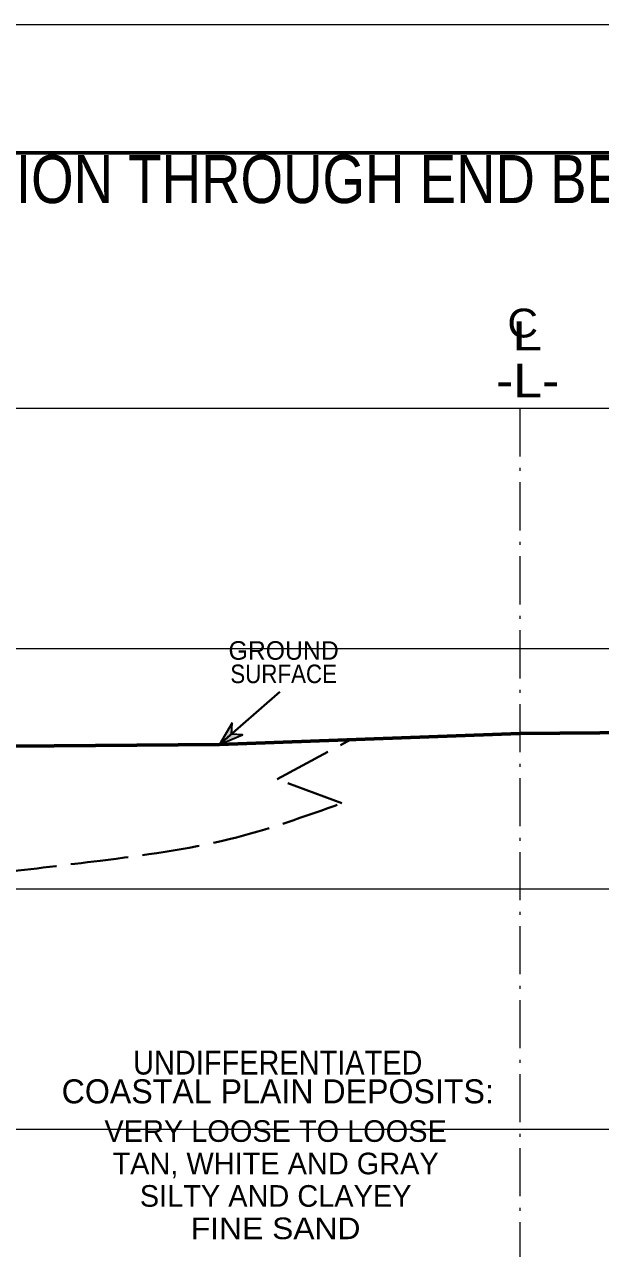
# Model space of a CAD drawing. Extents: x -582 to 653, y -817 to -3.
# Drawn here: x -17.3 to 6.6, y -210.4 to -159.5 of the extents above; entities that cross this region are included whole.
import ezdxf
from ezdxf.enums import TextEntityAlignment as Align

# ---------------------------------------------------------------- set-up
doc = ezdxf.new("R2010")
doc.units = 0
doc.header["$LTSCALE"] = 0.4
doc.linetypes.add('DOT_DASHED', pattern=[7.7, 5, -1.2, 0.3, -1.2])
doc.linetypes.add('LONG_DASHED', pattern=[7.5, 6, -1.5])
for name, color, linetype, lineweight in [('10', 7, 'Continuous', 35), ('26', 7, 'LONG_DASHED', 40), ('27', 7, 'Continuous', 40), ('63', 7, 'Continuous', 35), ('7', 7, 'Continuous', 13)]:
    doc.layers.add(name, color=color, linetype=linetype, lineweight=lineweight)
doc.layers.add('29', color=7, linetype='Continuous')

msp = doc.modelspace()

# ---------------------------------------------------------------- hatches: boundary and pattern name
at = {"layer": '10'}
msp.add_hatch(color=256, dxfattribs=at).paths.add_polyline_path([(-8.6835, -188.5656), (-9.2211, -189.4632), (-8.2527, -189.0678), (-8.7191, -189.032)])

# ---------------------------------------------------------------- linework, layer by layer
msp.add_lwpolyline([(-8.6835, -188.5656), (-9.2211, -189.4632), (-8.2527, -189.0678), (-8.7191, -189.032)], close=True, dxfattribs=at)
at = {"layer": '26', "linetype": 'Continuous', "lineweight": 60}
msp.add_lwpolyline([(-24.7213, -189.5929), (-9.2213, -189.4629), (3.2787, -189.0029), (13.2787, -188.9329)], dxfattribs=at)
at = {"layer": '26'}
msp.add_lwpolyline([(-4.1274, -191.9139), (-6.817, -190.917), (-3.7572, -189.2618)], dxfattribs=at)
msp.add_spline([(-18.3817, -194.8099), (-14.1886, -194.3065), (-8.8094, -193.4093), (-4.1274, -191.9139)], degree=3, dxfattribs=at)
at = {"layer": '27'}
msp.add_line((-9.2213, -189.4629), (-6.7009, -187.2806), dxfattribs=at)
at = {"layer": '63', "lineweight": 13}
msp.add_line((-72.1822, -159.4952), (37.8178, -159.4952), dxfattribs=at)
at = {"layer": '63', "lineweight": 60}
msp.add_line((32.8178, -164.8424), (-67.1822, -164.8424), dxfattribs=at)
at = {"layer": '7'}
for p, q in [((-62.9147, -175.4729), (28.379, -175.4729)), ((-62.9147, -185.4729), (28.379, -185.4729)), ((-22.9713, -195.4729), (28.379, -195.4729)), ((-22.9713, -205.4729), (28.379, -205.4729))]:
    msp.add_line(p, q, dxfattribs=at)
at = {"layer": '7', "linetype": 'DOT_DASHED'}
msp.add_line((3.2787, -175.4729), (3.2787, -313.2353), dxfattribs=at)

# ---------------------------------------------------------------- texts
at = {"layer": '27'}
for s, width, p in [('C', 1.1, (2.7625, -172.5235)), ('L', 1.4, (2.9589, -173.0569))]:
    msp.add_text(s, height=1.2, dxfattribs=dict(at, width=width)).set_placement(p)
for s, height, width, p in [('-L-', 1.4, 1.15, (3.6053, -175.0155)), ('SURFACE', 0.7718, 0.9, (-6.547, -186.9113))]:
    msp.add_text(s, height=height, dxfattribs=dict(at, width=width)).set_placement(p, align=Align.CENTER)
msp.add_text('GROUND', height=0.7718, dxfattribs=at).set_placement((-6.547, -185.9395), align=Align.CENTER)
at = {"layer": '29'}
for s, height, width, p in [('UNDIFFERENTIATED', 1, 0.9, (-6.7922, -203.2054)), ('FINE SAND', 0.9, 1.1, (-6.8802, -210.0587))]:
    msp.add_text(s, height=height, dxfattribs=dict(at, width=width)).set_placement(p, align=Align.CENTER)
for s, height, p in [('COASTAL PLAIN DEPOSITS:', 1, (-6.7922, -204.4054)), ('VERY LOOSE TO LOOSE', 0.9, (-6.8803, -206.0087)), ('TAN, WHITE AND GRAY', 0.9, (-6.8803, -207.3587)), ('SILTY AND CLAYEY', 0.9, (-6.8803, -208.7087))]:
    msp.add_text(s, height=height, dxfattribs=at).set_placement(p, align=Align.CENTER)
at = {"layer": '63', "width": 0.85}
msp.add_text('GENERALIZED SUBSURFACE CROSS SECTION THROUGH END BENT No. 1 (LEFT LANE)', height=2, dxfattribs=at).set_placement((-17.1822, -166.9305), align=Align.CENTER)

doc.saveas('drawing.dxf')
